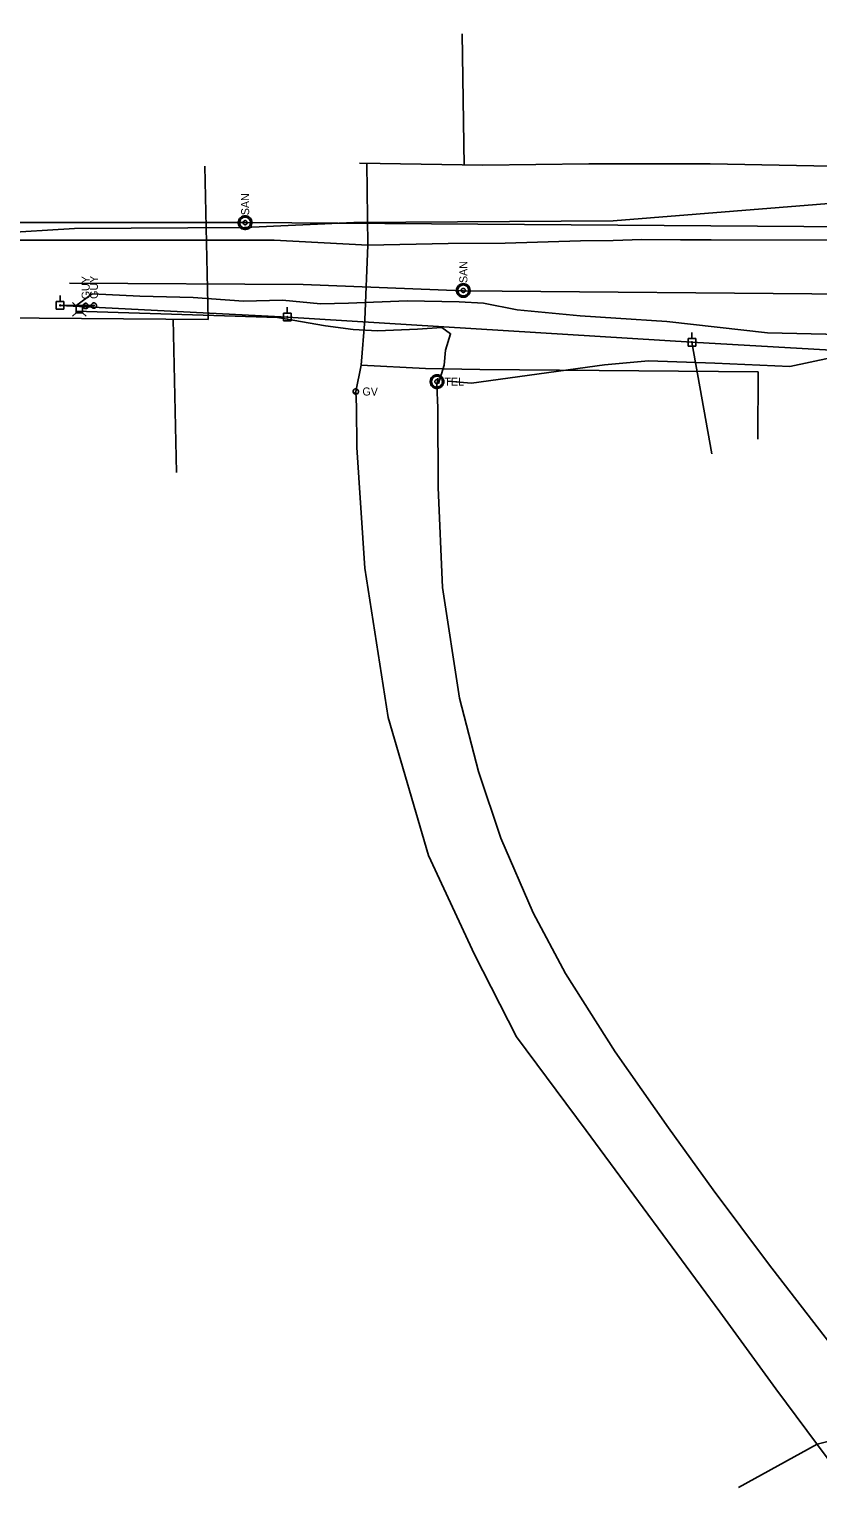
# Model space of a CAD drawing. Extents: x 596028 to 606371, y 330010 to 403088.
# Drawn here: x 601339 to 601718, y 354943 to 355650 of the extents above; entities that cross this region are included whole.
import ezdxf

# ---------------------------------------------------------------- set-up
doc = ezdxf.new("R2010")
doc.units = 0
for name, color, linetype in [('E_UTL_EGuyWire', 7, 'Continuous'), ('E_UTL_EPowerPole', 7, 'Continuous'), ('E_UTL_FO_UG_MWFN', 7, 'Continuous'), ('E_UTL_G', 7, 'Continuous'), ('E_UTL_G_UG', 7, 'Continuous'), ('E_UTL_Overhead', 7, 'Continuous'), ('E_UTL_SAN_MH', 7, 'Continuous'), ('E_UTL_SAN_UG', 7, 'Continuous'), ('E_UTL_T', 7, 'Continuous'), ('E_UTL_T_MH', 7, 'Continuous'), ('E_UTL_T_UG', 7, 'Continuous')]:
    doc.layers.add(name, color=color, linetype=linetype)

msp = doc.modelspace()

# ---------------------------------------------------------------- linework, layer by layer
at = {"layer": 'E_UTL_EGuyWire'}
for p in [(601366.18, 355517.25), (601370.12, 355517.44)]:
    msp.add_line(p, (601353.91, 355517.52), dxfattribs=at)
for points in [[(601366.18, 355518.53), (601365.94, 355518.51), (601365.7, 355518.44), (601365.48, 355518.33), (601365.29, 355518.18), (601365.13, 355517.99), (601365.01, 355517.78), (601364.93, 355517.55), (601364.9, 355517.31), (601364.91, 355517.06), (601364.97, 355516.83), (601365.07, 355516.61), (601365.21, 355516.41), (601365.38, 355516.24), (601365.59, 355516.11), (601365.82, 355516.02), (601366.06, 355515.97), (601366.3, 355515.97), (601366.54, 355516.02), (601366.77, 355516.11), (601366.97, 355516.24), (601367.15, 355516.41), (601367.29, 355516.61), (601367.39, 355516.83), (601367.45, 355517.06), (601367.46, 355517.31), (601367.43, 355517.55), (601367.35, 355517.78), (601367.22, 355517.99), (601367.06, 355518.18), (601366.87, 355518.33), (601366.66, 355518.44), (601366.42, 355518.51), (601366.18, 355518.53)], [(601366.18, 355517.41), (601366.15, 355517.4), (601366.12, 355517.4), (601366.09, 355517.38), (601366.07, 355517.36), (601366.05, 355517.34), (601366.03, 355517.31), (601366.02, 355517.28), (601366.02, 355517.25), (601366.02, 355517.22), (601366.03, 355517.19), (601366.04, 355517.17), (601366.06, 355517.14), (601366.08, 355517.12), (601366.1, 355517.1), (601366.13, 355517.09), (601366.16, 355517.09), (601366.19, 355517.09), (601366.22, 355517.09), (601366.25, 355517.1), (601366.28, 355517.12), (601366.3, 355517.14), (601366.32, 355517.17), (601366.33, 355517.19), (601366.34, 355517.22), (601366.34, 355517.25), (601366.33, 355517.28), (601366.32, 355517.31), (601366.31, 355517.34), (601366.29, 355517.36), (601366.26, 355517.38), (601366.24, 355517.4), (601366.21, 355517.4), (601366.18, 355517.41)], [(601370.12, 355518.72), (601369.87, 355518.7), (601369.64, 355518.63), (601369.42, 355518.52), (601369.23, 355518.37), (601369.07, 355518.18), (601368.95, 355517.97), (601368.87, 355517.74), (601368.84, 355517.5), (601368.85, 355517.26), (601368.9, 355517.02), (601369.01, 355516.8), (601369.15, 355516.6), (601369.32, 355516.43), (601369.53, 355516.3), (601369.76, 355516.21), (601370, 355516.16), (601370.24, 355516.16), (601370.48, 355516.21), (601370.71, 355516.3), (601370.91, 355516.43), (601371.09, 355516.6), (601371.23, 355516.8), (601371.33, 355517.02), (601371.39, 355517.26), (601371.4, 355517.5), (601371.36, 355517.74), (601371.28, 355517.97), (601371.16, 355518.18), (601371, 355518.37), (601370.81, 355518.52), (601370.59, 355518.63), (601370.36, 355518.7), (601370.12, 355518.72)], [(601370.12, 355517.6), (601370.09, 355517.6), (601370.06, 355517.59), (601370.03, 355517.57), (601370.01, 355517.56), (601369.99, 355517.53), (601369.97, 355517.51), (601369.96, 355517.48), (601369.96, 355517.45), (601369.96, 355517.42), (601369.97, 355517.39), (601369.98, 355517.36), (601370, 355517.33), (601370.02, 355517.31), (601370.04, 355517.3), (601370.07, 355517.29), (601370.1, 355517.28), (601370.13, 355517.28), (601370.16, 355517.29), (601370.19, 355517.3), (601370.22, 355517.31), (601370.24, 355517.33), (601370.26, 355517.36), (601370.27, 355517.39), (601370.28, 355517.42), (601370.28, 355517.45), (601370.27, 355517.48), (601370.26, 355517.51), (601370.25, 355517.53), (601370.23, 355517.56), (601370.2, 355517.57), (601370.18, 355517.59), (601370.15, 355517.6), (601370.12, 355517.6)]]:
    msp.add_lwpolyline(points, dxfattribs=at)
at = {"layer": 'E_UTL_EPowerPole'}
for points in [[(601355.72, 355519.37), (601352.04, 355519.37)], [(601352.04, 355519.37), (601352.04, 355515.67)], [(601354.15, 355517.52), (601354.15, 355517.57), (601354.13, 355517.61), (601354.11, 355517.65), (601354.08, 355517.69), (601354.05, 355517.72), (601354.01, 355517.74), (601353.97, 355517.75), (601353.92, 355517.76), (601353.88, 355517.76), (601353.83, 355517.75), (601353.79, 355517.73), (601353.76, 355517.7), (601353.72, 355517.67), (601353.7, 355517.63), (601353.68, 355517.59), (601353.67, 355517.55), (601353.67, 355517.5), (601353.68, 355517.46), (601353.7, 355517.41), (601353.72, 355517.38), (601353.76, 355517.34), (601353.79, 355517.32), (601353.83, 355517.3), (601353.88, 355517.29), (601353.92, 355517.28), (601353.97, 355517.29), (601354.01, 355517.31), (601354.05, 355517.33), (601354.08, 355517.36), (601354.11, 355517.39), (601354.13, 355517.43), (601354.15, 355517.48), (601354.15, 355517.52)], [(601353.88, 355519.37), (601353.88, 355522.27)], [(601355.72, 355515.67), (601355.72, 355519.37)], [(601352.04, 355515.67), (601355.72, 355515.67)], [(601465, 355513.73), (601461.31, 355513.73)], [(601461.31, 355513.73), (601461.31, 355510.04)], [(601461.31, 355510.04), (601465, 355510.04)], [(601463.42, 355511.89), (601463.42, 355511.93), (601463.41, 355511.98), (601463.39, 355512.02), (601463.36, 355512.05), (601463.32, 355512.08), (601463.28, 355512.11), (601463.24, 355512.12), (601463.2, 355512.13), (601463.15, 355512.13), (601463.11, 355512.12), (601463.07, 355512.1), (601463.03, 355512.07), (601463, 355512.04), (601462.97, 355512), (601462.96, 355511.96), (601462.95, 355511.91), (601462.95, 355511.87), (601462.96, 355511.82), (601462.97, 355511.78), (601463, 355511.74), (601463.03, 355511.71), (601463.07, 355511.68), (601463.11, 355511.66), (601463.15, 355511.65), (601463.2, 355511.65), (601463.24, 355511.66), (601463.28, 355511.67), (601463.32, 355511.7), (601463.36, 355511.73), (601463.39, 355511.76), (601463.41, 355511.8), (601463.42, 355511.84), (601463.42, 355511.89)], [(601463.15, 355513.73), (601463.15, 355516.64)], [(601465, 355510.04), (601465, 355513.73)], [(601657.8, 355501.66), (601657.8, 355504.57)], [(601659.65, 355501.66), (601655.96, 355501.66)], [(601655.96, 355501.66), (601655.96, 355497.97)], [(601655.96, 355497.97), (601659.65, 355497.97)], [(601658.07, 355499.82), (601658.07, 355499.86), (601658.06, 355499.91), (601658.04, 355499.95), (601658.01, 355499.98), (601657.97, 355500.01), (601657.93, 355500.03), (601657.89, 355500.05), (601657.85, 355500.06), (601657.8, 355500.05), (601657.76, 355500.04), (601657.72, 355500.02), (601657.68, 355500), (601657.65, 355499.97), (601657.62, 355499.93), (601657.61, 355499.89), (601657.6, 355499.84), (601657.6, 355499.8), (601657.61, 355499.75), (601657.62, 355499.71), (601657.65, 355499.67), (601657.68, 355499.64), (601657.72, 355499.61), (601657.76, 355499.59), (601657.8, 355499.58), (601657.85, 355499.58), (601657.89, 355499.59), (601657.93, 355499.6), (601657.97, 355499.62), (601658.01, 355499.65), (601658.04, 355499.69), (601658.06, 355499.73), (601658.07, 355499.77), (601658.07, 355499.82)], [(601659.65, 355497.97), (601659.65, 355501.66)]]:
    msp.add_lwpolyline(points, dxfattribs=at)
at = {"layer": 'E_UTL_FO_UG_MWFN'}
msp.add_lwpolyline([(601324.2, 355552.35), (601360.76, 355554.58), (601442.53, 355555.04), (601495.2, 355557.48), (601619.9, 355558.21), (601757.63, 355569.23), (601769.58, 355570.53), (601779.56, 355591.13), (601788.32, 355608.3), (601794.88, 355632.14)], dxfattribs=at)
at = {"layer": 'E_UTL_G'}
for points in [[(601497.39, 355476.1), (601497.36, 355476.35), (601497.29, 355476.58), (601497.18, 355476.8), (601497.03, 355476.99), (601496.85, 355477.15), (601496.64, 355477.27), (601496.4, 355477.35), (601496.16, 355477.38), (601495.92, 355477.37), (601495.68, 355477.32), (601495.46, 355477.21), (601495.26, 355477.07), (601495.09, 355476.9), (601494.96, 355476.69), (601494.87, 355476.46), (601494.82, 355476.23), (601494.82, 355475.98), (601494.87, 355475.74), (601494.96, 355475.51), (601495.09, 355475.31), (601495.26, 355475.13), (601495.46, 355474.99), (601495.68, 355474.89), (601495.92, 355474.83), (601496.16, 355474.82), (601496.4, 355474.86), (601496.64, 355474.94), (601496.85, 355475.06), (601497.03, 355475.22), (601497.18, 355475.41), (601497.29, 355475.63), (601497.36, 355475.86), (601497.39, 355476.1)], [(601495.19, 355475.2), (601497.01, 355477.01)]]:
    msp.add_lwpolyline(points, dxfattribs=at)
at = {"layer": 'E_UTL_G_UG'}
for p, q in [((601548.19, 355584.92), (601547.35, 355648.19)), ((601425.08, 355510.76), (601423.54, 355584.59)), ((601280.68, 355511.94), (601425.08, 355510.76)), ((601409.88, 355437.11), (601408.34, 355510.9)), ((601555.79, 355486.63), (601689.63, 355485.59)), ((601689.52, 355453.18), (601689.63, 355485.59)), ((601718.02, 354969.53), (601962.22, 355031.26)), ((601680.24, 354948.78), (601718.02, 354969.53))]:
    msp.add_line(p, q, dxfattribs=at)
for points in [[(601497.89, 355586.04), (601557.2, 355585.04), (601608.23, 355585.72), (601666.55, 355585.63), (601741.3, 355584.2), (601771.33, 355584.5), (601794.45, 355589.66), (601806.2, 355637.49), (601811.35, 355665.27), (601815.89, 355691.42), (601823.98, 355737.46), (601828.35, 355766.99)], [(601501.38, 355585.93), (601501.85, 355546.55), (601500.39, 355510.6), (601498.67, 355488.82), (601529.59, 355487.14), (601555.79, 355486.63)], [(601281.11, 355548.99), (601456.8, 355548.88), (601501.85, 355546.55), (601540.47, 355547.26), (601567.93, 355547.51), (601604.28, 355548.55), (601619.98, 355548.78), (601633.71, 355549.19), (601652.23, 355549.07), (601667.06, 355549.06), (601732.27, 355548.91), (601793.04, 355547.03), (601830.3, 355547.67), (601851.95, 355547.88)], [(602084.88, 354419.03), (602050.79, 354491.49), (601978, 354610.16), (601921.16, 354689.22), (601864.82, 354766.45), (601805.94, 354849.01), (601742.46, 354936.76), (601698.09, 354996.25), (601671.25, 355033.27), (601606.99, 355120.49), (601573.46, 355165.54), (601553.19, 355205.28), (601531.03, 355252.86), (601511.69, 355319.31), (601500.48, 355391.06), (601496.69, 355449.14), (601496.48, 355468.72), (601496.1, 355476.1), (601498.67, 355488.82)]]:
    msp.add_lwpolyline(points, dxfattribs=at)
at = {"layer": 'E_UTL_Overhead'}
for points in [[(601353.91, 355517.52), (601463.19, 355511.89), (601657.83, 355499.82), (601775.11, 355493.17)], [(601657.83, 355499.82), (601667.44, 355446.07)]]:
    msp.add_lwpolyline(points, dxfattribs=at)
at = {"layer": 'E_UTL_SAN_MH'}
for points in [[(601442.88, 355560.65), (601442.25, 355560.59), (601441.65, 355560.42), (601441.09, 355560.13), (601440.6, 355559.74), (601440.19, 355559.27), (601439.88, 355558.73), (601439.67, 355558.13), (601439.58, 355557.51), (601439.61, 355556.88), (601439.76, 355556.28), (601440.02, 355555.7), (601440.38, 355555.19), (601440.84, 355554.76), (601441.37, 355554.42), (601441.95, 355554.19), (601442.57, 355554.07), (601443.19, 355554.07), (601443.81, 355554.19), (601444.39, 355554.42), (601444.92, 355554.76), (601445.37, 355555.19), (601445.74, 355555.7), (601446, 355556.28), (601446.15, 355556.88), (601446.18, 355557.51), (601446.09, 355558.13), (601445.88, 355558.73), (601445.57, 355559.27), (601445.16, 355559.74), (601444.66, 355560.13), (601444.11, 355560.42), (601443.5, 355560.59), (601442.88, 355560.65)], [(601442.88, 355559.99), (601442.38, 355559.95), (601441.9, 355559.81), (601441.45, 355559.58), (601441.06, 355559.27), (601440.73, 355558.89), (601440.48, 355558.45), (601440.31, 355557.98), (601440.24, 355557.48), (601440.27, 355556.98), (601440.38, 355556.49), (601440.59, 355556.03), (601440.88, 355555.63), (601441.25, 355555.28), (601441.67, 355555.01), (601442.14, 355554.82), (601442.63, 355554.73), (601443.13, 355554.73), (601443.62, 355554.82), (601444.09, 355555.01), (601444.51, 355555.28), (601444.87, 355555.63), (601445.17, 355556.03), (601445.37, 355556.49), (601445.49, 355556.98), (601445.52, 355557.48), (601445.44, 355557.98), (601445.28, 355558.45), (601445.03, 355558.89), (601444.7, 355559.27), (601444.31, 355559.58), (601443.86, 355559.81), (601443.38, 355559.95), (601442.88, 355559.99)], [(601442.88, 355558.34), (601442.69, 355558.33), (601442.51, 355558.27), (601442.34, 355558.19), (601442.2, 355558.07), (601442.07, 355557.93), (601441.98, 355557.77), (601441.92, 355557.59), (601441.89, 355557.4), (601441.9, 355557.21), (601441.94, 355557.03), (601442.02, 355556.86), (601442.13, 355556.71), (601442.27, 355556.58), (601442.43, 355556.47), (601442.6, 355556.4), (601442.78, 355556.37), (601442.97, 355556.37), (601443.16, 355556.4), (601443.33, 355556.47), (601443.49, 355556.58), (601443.63, 355556.71), (601443.74, 355556.86), (601443.81, 355557.03), (601443.86, 355557.21), (601443.87, 355557.4), (601443.84, 355557.59), (601443.78, 355557.77), (601443.69, 355557.93), (601443.56, 355558.07), (601443.41, 355558.19), (601443.25, 355558.27), (601443.07, 355558.33), (601442.88, 355558.34)], [(601547.83, 355528.03), (601547.21, 355527.97), (601546.61, 355527.79), (601546.05, 355527.51), (601545.55, 355527.12), (601545.14, 355526.64), (601544.83, 355526.1), (601544.62, 355525.51), (601544.54, 355524.89), (601544.57, 355524.26), (601544.71, 355523.65), (601544.97, 355523.08), (601545.34, 355522.57), (601545.79, 355522.14), (601546.32, 355521.8), (601546.9, 355521.56), (601547.52, 355521.44), (601548.15, 355521.44), (601548.76, 355521.56), (601549.34, 355521.8), (601549.87, 355522.14), (601550.33, 355522.57), (601550.69, 355523.08), (601550.95, 355523.65), (601551.1, 355524.26), (601551.13, 355524.89), (601551.04, 355525.51), (601550.83, 355526.1), (601550.52, 355526.64), (601550.11, 355527.12), (601549.62, 355527.51), (601549.06, 355527.79), (601548.46, 355527.97), (601547.83, 355528.03)], [(601547.83, 355527.37), (601547.33, 355527.32), (601546.85, 355527.18), (601546.4, 355526.95), (601546.01, 355526.64), (601545.68, 355526.26), (601545.43, 355525.83), (601545.27, 355525.35), (601545.19, 355524.86), (601545.22, 355524.35), (601545.34, 355523.87), (601545.55, 355523.41), (601545.84, 355523), (601546.2, 355522.65), (601546.62, 355522.38), (601547.09, 355522.2), (601547.58, 355522.1), (601548.08, 355522.1), (601548.58, 355522.2), (601549.04, 355522.38), (601549.46, 355522.65), (601549.83, 355523), (601550.12, 355523.41), (601550.33, 355523.87), (601550.44, 355524.35), (601550.47, 355524.86), (601550.4, 355525.35), (601550.23, 355525.83), (601549.98, 355526.26), (601549.65, 355526.64), (601549.26, 355526.95), (601548.81, 355527.18), (601548.33, 355527.32), (601547.83, 355527.37)], [(601547.83, 355525.72), (601547.64, 355525.7), (601547.46, 355525.65), (601547.3, 355525.56), (601547.15, 355525.45), (601547.03, 355525.3), (601546.93, 355525.14), (601546.87, 355524.96), (601546.84, 355524.78), (601546.85, 355524.59), (601546.9, 355524.41), (601546.97, 355524.23), (601547.08, 355524.08), (601547.22, 355523.95), (601547.38, 355523.85), (601547.55, 355523.78), (601547.74, 355523.74), (601547.93, 355523.74), (601548.11, 355523.78), (601548.29, 355523.85), (601548.44, 355523.95), (601548.58, 355524.08), (601548.69, 355524.23), (601548.77, 355524.41), (601548.81, 355524.59), (601548.82, 355524.78), (601548.79, 355524.96), (601548.73, 355525.14), (601548.64, 355525.3), (601548.51, 355525.45), (601548.37, 355525.56), (601548.2, 355525.65), (601548.02, 355525.7), (601547.83, 355525.72)]]:
    msp.add_lwpolyline(points, dxfattribs=at)
at = {"layer": 'E_UTL_SAN_UG'}
for p, q in [((601168.48, 355557.35), (601442.88, 355557.35)), ((601442.88, 355557.35), (601777.6, 355555.11)), ((601547.86, 355524.61), (601862.49, 355521.89))]:
    msp.add_line(p, q, dxfattribs=at)
msp.add_lwpolyline([(601358.45, 355528.19), (601470.84, 355527.67), (601547.86, 355524.61)], dxfattribs=at)
at = {"layer": 'E_UTL_T'}
for points in [[(601361.62, 355517.12), (601359.87, 355518.88)], [(601364.72, 355517.12), (601361.62, 355517.12)], [(601361.62, 355517.12), (601361.62, 355514.03)], [(601364.72, 355517.12), (601366.47, 355518.88)], [(601364.72, 355514.03), (601364.72, 355517.12)], [(601361.62, 355514.03), (601359.87, 355512.28)], [(601361.62, 355514.03), (601364.72, 355514.03)], [(601364.72, 355514.03), (601366.47, 355512.28)]]:
    msp.add_lwpolyline(points, dxfattribs=at)
at = {"layer": 'E_UTL_T_MH'}
for points in [[(601538.45, 355480.84), (601538.39, 355481.47), (601538.22, 355482.07), (601537.93, 355482.63), (601537.54, 355483.12), (601537.07, 355483.53), (601536.52, 355483.84), (601535.93, 355484.05), (601535.31, 355484.14), (601534.68, 355484.11), (601534.07, 355483.96), (601533.5, 355483.7), (601532.99, 355483.34), (601532.56, 355482.88), (601532.22, 355482.36), (601531.99, 355481.77), (601531.87, 355481.16), (601531.87, 355480.53), (601531.99, 355479.91), (601532.22, 355479.33), (601532.56, 355478.8), (601532.99, 355478.35), (601533.5, 355477.99), (601534.07, 355477.72), (601534.68, 355477.58), (601535.31, 355477.55), (601535.93, 355477.64), (601536.52, 355477.84), (601537.07, 355478.16), (601537.54, 355478.57), (601537.93, 355479.06), (601538.22, 355479.62), (601538.39, 355480.22), (601538.45, 355480.84)], [(601537.79, 355480.84), (601537.74, 355481.34), (601537.6, 355481.82), (601537.37, 355482.27), (601537.06, 355482.66), (601536.68, 355482.99), (601536.25, 355483.24), (601535.78, 355483.41), (601535.28, 355483.48), (601534.78, 355483.46), (601534.29, 355483.34), (601533.83, 355483.13), (601533.42, 355482.84), (601533.08, 355482.48), (601532.81, 355482.05), (601532.62, 355481.59), (601532.52, 355481.09), (601532.52, 355480.59), (601532.62, 355480.1), (601532.81, 355479.63), (601533.08, 355479.21), (601533.42, 355478.85), (601533.83, 355478.56), (601534.29, 355478.35), (601534.78, 355478.23), (601535.28, 355478.21), (601535.78, 355478.28), (601536.25, 355478.44), (601536.68, 355478.69), (601537.06, 355479.02), (601537.37, 355479.42), (601537.6, 355479.86), (601537.74, 355480.34), (601537.79, 355480.84)], [(601536.14, 355480.84), (601536.12, 355481.03), (601536.07, 355481.21), (601535.99, 355481.38), (601535.87, 355481.53), (601535.73, 355481.65), (601535.56, 355481.74), (601535.39, 355481.81), (601535.2, 355481.83), (601535.01, 355481.82), (601534.83, 355481.78), (601534.66, 355481.7), (601534.5, 355481.59), (601534.37, 355481.46), (601534.27, 355481.3), (601534.2, 355481.12), (601534.17, 355480.94), (601534.17, 355480.75), (601534.2, 355480.56), (601534.27, 355480.39), (601534.37, 355480.23), (601534.5, 355480.09), (601534.66, 355479.99), (601534.83, 355479.91), (601535.01, 355479.86), (601535.2, 355479.85), (601535.39, 355479.88), (601535.56, 355479.94), (601535.73, 355480.04), (601535.87, 355480.16), (601535.99, 355480.31), (601536.07, 355480.48), (601536.12, 355480.66), (601536.14, 355480.84)]]:
    msp.add_lwpolyline(points, dxfattribs=at)
at = {"layer": 'E_UTL_T_UG'}
for points in [[(601540.42, 355481.15), (601551.71, 355480.13), (601615.67, 355488.96), (601636.87, 355490.92), (601668.87, 355489.78), (601704.82, 355488.17), (601724.4, 355492.31), (601733.65, 355497.34), (601743.6, 355503.82), (601751.1, 355510.82), (601775.06, 355533.34)], [(601361.41, 355517.35), (601369.25, 355523.17), (601392.3, 355521.96), (601417.9, 355521.26), (601442.14, 355519.54), (601460.78, 355520), (601479.13, 355518.36), (601492.54, 355518.68), (601520.89, 355519.8), (601545.91, 355519.28)], [(601545.91, 355519.28), (601557.51, 355518.58), (601573.7, 355515.48), (601604.1, 355512.44), (601621.22, 355511.41), (601645.68, 355509.73), (601694.11, 355504.28), (601729.26, 355503.57), (601749.07, 355501.2), (601763.02, 355497.72), (601769.18, 355494.81), (601774.22, 355490.69), (601777.31, 355489.2)], [(601361.37, 355514.71), (601458.47, 355511.64), (601481.58, 355507.68)], [(601481.58, 355507.68), (601494.89, 355505.96), (601506.57, 355505.33), (601525.8, 355506.09), (601537.5, 355506.85), (601541.74, 355503.86), (601539.34, 355495.99), (601538.67, 355488.74), (601535.89, 355479.99)], [(601809.59, 354898.93), (601759.99, 354968.58), (601734.47, 355004.84), (601694.58, 355056.44), (601668.09, 355091.98), (601646.5, 355121.74), (601620.9, 355158.42), (601597.04, 355196.02), (601581.41, 355225.33), (601565.88, 355261.2), (601555.15, 355293.25), (601546.07, 355328.55), (601537.79, 355381.85), (601535.72, 355429.97), (601535.59, 355468.25), (601535.1, 355479.19), (601535.6, 355482.46)]]:
    msp.add_lwpolyline(points, dxfattribs=at)

# ---------------------------------------------------------------- texts
at = {"layer": 'E_UTL_EGuyWire'}
for p in [(601368.1, 355520.46), (601372.04, 355520.65)]:
    msp.add_text('GUY', height=3.85, rotation=90, dxfattribs=at).set_placement(p)
at = {"layer": 'E_UTL_G'}
msp.add_text('GV', height=3.85, dxfattribs=at).set_placement((601499.31, 355474.18))
at = {"layer": 'E_UTL_SAN_MH'}
for p in [(601444.82, 355560.92), (601549.78, 355528.29)]:
    msp.add_text('SAN', height=3.849, rotation=90, dxfattribs=at).set_placement(p)
at = {"layer": 'E_UTL_T_MH'}
msp.add_text('TEL', height=3.849, dxfattribs=at).set_placement((601538.72, 355478.9))

doc.saveas('drawing.dxf')
